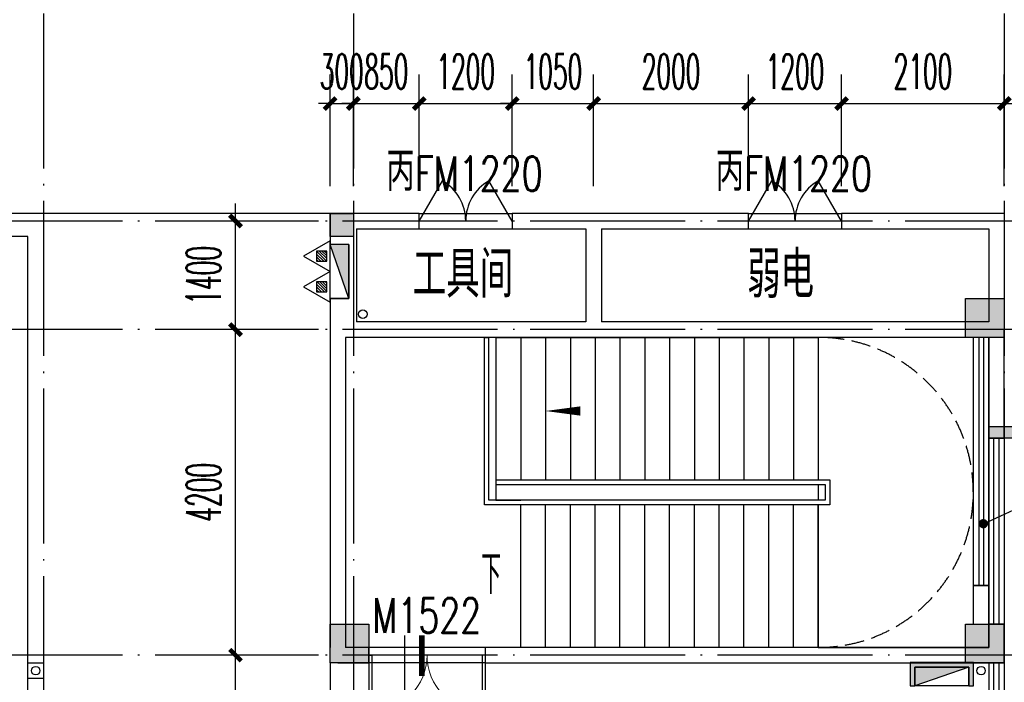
# Model space of a CAD drawing. Extents: x 1779708 to 7299578, y -1121471 to 88434.
# Tile 493 of 656: x 4882161 to 4894867, y -1028693 to -1020145. Entities that reach past the tile are written whole.
import ezdxf

# ---------------------------------------------------------------- set-up
doc = ezdxf.new("R2010")
doc.units = 0
doc.header["$LTSCALE"] = 1000
doc.header["$MEASUREMENT"] = 0
doc.linetypes.add('DASH', pattern=[0.35, 0.25, -0.1])
doc.linetypes.add('DOTE', pattern=[2.42, 2, -0.2, 0.02, -0.2])
doc.layers.get('0').update_dxf_attribs({"linetype": 'CONTINUOUS'})
doc.layers.get('Defpoints').update_dxf_attribs({"linetype": 'CONTINUOUS'})
for name, color, linetype in [('11111111111111111111111111111', 50, 'DASH'), ('DIM_IDEN', 3, 'CONTINUOUS'), ('DIM_LEAD', 3, 'CONTINUOUS'), ('DIM_SYMB', 3, 'CONTINUOUS'), ('DIM_污水', 3, 'CONTINUOUS'), ('DOTE', 1, 'DOTE'), ('EQUIP_灭火器', 7, 'CONTINUOUS'), ('P_PS_DIM', 1, 'CONTINUOUS'), ('PUB_DIM', 3, 'CONTINUOUS'), ('PUB_TEXT', 7, 'CONTINUOUS'), ('SPACE', 7, 'CONTINUOUS'), ('STAIR', 2, 'CONTINUOUS'), ('WALL', 255, 'CONTINUOUS'), ('WINDOW', 2, 'CONTINUOUS'), ('WINDOW_TEXT', 7, 'CONTINUOUS'), ('修改', 6, 'CONTINUOUS'), ('墙柱', 2, 'CONTINUOUS'), ('室外构件', 4, 'CONTINUOUS'), ('栏杆', 6, 'CONTINUOUS'), ('消火栓', 4, 'CONTINUOUS')]:
    doc.layers.add(name, color=color, linetype=linetype)
doc.styles.add('_TCH_DIM', font='SIMPLEX.shx', dxfattribs={"width": 0.7, "bigfont": 'GBCBIG.shx'})
doc.styles.add('_TCH_DIM_T3', font='SIMPLEX.shx', dxfattribs={"width": 0.494118, "bigfont": 'GBCBIG.shx'})
doc.styles.add('_TCH_SPACE', font='SIMPLEX', dxfattribs={"height": 5, "bigfont": 'GBCBIG'})
doc.styles.add('_TCH_WINDOW', font='SIMPLEX', dxfattribs={"height": 3.5, "bigfont": 'GBCBIG'})
doc.dimstyles.new('_TCH_ARCH&&150', dxfattribs={"dimtxt": 446.25, "dimasz": 150, "dimexe": 375, "dimexo": 450, "dimgap": 189.375, "dimtad": 1, "dimdec": 0, "dimzin": 0, "dimdsep": 46, "dimtxsty": '_TCH_DIM_T3', "dimblk": 'ARCHTICK', "dimcen": 0.09, "dimdle": 225, "dimclrt": 7, "dimazin": 2, "dimtfac": 1, "dimtdec": 0, "dimtix": 1, "dimtmove": 2, "dimatfit": 3, "dimfxl": 250, "dimtolj": 1, "dimtzin": 0, "dimarcsym": 0})

# ---------------------------------------------------------------- blocks, each defined once
blk = doc.blocks.new('A$C159220C3')
at = {"layer": 'DOTE'}
for p, q in [((64000, 149200), (64000, 7200)), ((68000, 149200), (68000, 7200)), ((76400, 149200), (76400, 7200)), ((86800, 47300), (7200, 47300)), ((86800, 45900), (59600, 45900)), ((86800, 41700), (59600, 41700))]:
    blk.add_line(p, q, dxfattribs=at)
blk = doc.blocks.new('A$C58884EFE')
at = {"layer": '墙柱'}
h = blk.add_hatch(color=256, dxfattribs=at)
h.paths.add_polyline_path([(0, 0), (300, 0), (300, 300), (0, 300)])
h.paths.add_polyline_path([(0, 5300), (500, 5300), (500, 5800), (0, 5800)])
h.paths.add_polyline_path([(8200, 1100), (8700, 1100), (8700, 1600), (8200, 1600)])
h.paths.add_polyline_path([(8400, 13600), (8900, 13600), (8900, 13200), (8400, 13200)])
h.paths.add_polyline_path([(0, 13200), (500, 13200), (500, 13600), (0, 13600)])
h.paths.add_polyline_path([(8200, 5300), (8700, 5300), (8700, 5800), (8200, 5800)])
for points in [[(0, 13200), (500, 13200), (500, 13600), (0, 13600)], [(8400, 13600), (8900, 13600), (8900, 13200), (8400, 13200)], [(0, 5300), (500, 5300), (500, 5800), (0, 5800)], [(8200, 5300), (8700, 5300), (8700, 5800), (8200, 5800)], [(8200, 1100), (8700, 1100), (8700, 1600), (8200, 1600)], [(0, 0), (300, 0), (300, 300), (0, 300)]]:
    blk.add_lwpolyline(points, close=True, dxfattribs=at)
blk = doc.blocks.new('消火栓')
blk.add_hatch(color=256).paths.add_polyline_path([(-424, -125), (-364, -125), (-364, 115), (336, 115), (336, -125), (396, -125), (396, 175), (-424, 175)])
at = {"color": 1}
for p, q in [((-364, 115), (-364, -125)), ((336, 115), (-364, 115)), ((336, 115), (-364, -125)), ((336, -125), (336, 115)), ((336, -125), (-364, -125))]:
    blk.add_line(p, q, dxfattribs=at)
at = {"color": 2}
blk.add_lwpolyline([(-424, -125), (-364, -125), (-364, 115), (336, 115), (336, -125), (396, -125), (396, 175), (-424, 175), (-424, -125), (-424, -125)], dxfattribs=at)
at = {"color": 1}
blk.add_solid([(-364, 115), (-364, -125), (336, 115)], dxfattribs=at)
blk = doc.blocks.new('a1')
at = {"layer": '11111111111111111111111111111'}
for p, q in [((59122, 49136), (59122, 48936)), ((59322, 49136), (59122, 49136)), ((59322, 48936), (59322, 49136)), ((59122, 48936), (59322, 48936))]:
    blk.add_line(p, q, dxfattribs=at)
blk = doc.blocks.new('$TwtSys$00000545')
h = blk.add_hatch()
h.set_pattern_fill('ANSI31', color=256, scale=200, angle=180, style=0)
h.set_pattern_definition([(225, (199409.273, 63921.482), (17.6776695, -17.6776695), [])])
h.paths.add_polyline_path([(65, 174), (-65, 174), (-65, 44), (65, 44)])
for p, q in [((0, 344), (-198, 0)), ((198, 0), (0, 344)), ((-198, 0), (198, 0))]:
    blk.add_line(p, q)
blk.add_lwpolyline([(65, 174), (-65, 174), (-65, 44), (65, 44)], close=True)
blk = doc.blocks.new('$DorLib2D$00000231')
at = {"color": 0}
for p, q in [((-0.5, 0), (-0.25, 0.433)), ((0.5, 0), (0.25, 0.433))]:
    blk.add_line(p, q, dxfattribs=at)
for centre, start, end in [((-0.5, 0), 0, 60), ((0.5, 0), 120, 180)]:
    blk.add_arc(centre, 0.5, start, end, dxfattribs=at)
blk = doc.blocks.new('$WINLIB2D$00000001')
at = {"color": 0}
for points in [[(-0.5, 0.5), (-0.5, -0.5)], [(-0.5, 0.5), (0.5, 0.5)], [(0.5, -0.5), (0.5, 0.5)], [(0.5, 0.1667), (-0.5, 0.1667)], [(0.5, -0.1667), (-0.5, -0.1667)], [(-0.5, -0.5), (0.5, -0.5)]]:
    blk.add_lwpolyline(points, dxfattribs=at)
blk = doc.blocks.new('$DorLib2D$00000002')
for p, q in [((-0.5, 0), (-0.5, 0.4875)), ((-0.475, 0.4875), (-0.5, 0.4875)), ((-0.475, 0), (-0.475, 0.4875)), ((0.475, 0), (0.475, 0.4875)), ((0.475, 0.4875), (0.5, 0.4875)), ((0.5, 0), (0.5, 0.4875)), ((-0.5, 0), (-0.475, 0)), ((0.5, 0), (0.475, 0))]:
    blk.add_line(p, q)
at = {"lineweight": 13}
for centre, start, end in [((-0.4875, 0), 0, 88.53072), ((0.4875, 0), 91.46928, 180)]:
    blk.add_arc(centre, 0.4875, start, end, dxfattribs=at)
blk = doc.blocks.new('_ArchTick')
at = {"color": 0, "linetype": 'ByBlock', "const_width": 0.4}
blk.add_lwpolyline([(-0.5, -0.5), (0.5, 0.5)], dxfattribs=at)
blk = doc.blocks.new('*D5706')
at = {"layer": 'Defpoints', "color": 0, "transparency": 16777216}
for p in [(4894867, -1021227), (4892767, -1022743), (4894867, -1022743)]:
    blk.add_point(p, dxfattribs=at)
at = {"layer": 'PUB_DIM', "color": 0, "lineweight": -2, "transparency": 16777216}
for p, q in [((4892767, -1022293), (4892767, -1020852)), ((4894867, -1022293), (4894867, -1020852)), ((4892542, -1021227), (4895092, -1021227))]:
    blk.add_line(p, q, dxfattribs=at)
at = {"layer": 'PUB_DIM', "color": 0, "lineweight": -2, "transparency": 16777216, "xscale": 150, "yscale": 150, "zscale": 150, "rotation": 180}
blk.add_blockref('_ArchTick', (4892767, -1021227), dxfattribs=at)
at = {"layer": 'PUB_DIM', "color": 0, "lineweight": -2, "transparency": 16777216, "xscale": 150, "yscale": 150, "zscale": 150}
blk.add_blockref('_ArchTick', (4894867, -1021227), dxfattribs=at)
at = {"layer": 'PUB_DIM', "color": 7, "transparency": 16777216, "insert": (4893817, -1020815), "char_height": 446.2, "attachment_point": 5, "style": '_TCH_DIM_T3'}
blk.add_mtext('\\A1;2100', dxfattribs=at)
blk = doc.blocks.new('*D5707')
at = {"layer": 'Defpoints', "color": 0, "transparency": 16777216}
for p in [(4892767, -1021227), (4891567, -1022743), (4892767, -1022743)]:
    blk.add_point(p, dxfattribs=at)
at = {"layer": 'PUB_DIM', "color": 0, "lineweight": -2, "transparency": 16777216}
for p, q in [((4891567, -1022293), (4891567, -1020852)), ((4892767, -1022293), (4892767, -1020852)), ((4891342, -1021227), (4892992, -1021227))]:
    blk.add_line(p, q, dxfattribs=at)
at = {"layer": 'PUB_DIM', "color": 0, "lineweight": -2, "transparency": 16777216, "xscale": 150, "yscale": 150, "zscale": 150, "rotation": 180}
blk.add_blockref('_ArchTick', (4891567, -1021227), dxfattribs=at)
at = {"layer": 'PUB_DIM', "color": 0, "lineweight": -2, "transparency": 16777216, "xscale": 150, "yscale": 150, "zscale": 150}
blk.add_blockref('_ArchTick', (4892767, -1021227), dxfattribs=at)
at = {"layer": 'PUB_DIM', "color": 7, "transparency": 16777216, "insert": (4892167, -1020815), "char_height": 446.2, "attachment_point": 5, "style": '_TCH_DIM_T3'}
blk.add_mtext('\\A1;1200', dxfattribs=at)
blk = doc.blocks.new('*D5708')
at = {"layer": 'Defpoints', "color": 0, "transparency": 16777216}
for p in [(4891567, -1021227), (4889567, -1022743), (4891567, -1022743)]:
    blk.add_point(p, dxfattribs=at)
at = {"layer": 'PUB_DIM', "color": 0, "lineweight": -2, "transparency": 16777216}
for p, q in [((4889567, -1022293), (4889567, -1020852)), ((4891567, -1022293), (4891567, -1020852)), ((4889342, -1021227), (4891792, -1021227))]:
    blk.add_line(p, q, dxfattribs=at)
at = {"layer": 'PUB_DIM', "color": 0, "lineweight": -2, "transparency": 16777216, "xscale": 150, "yscale": 150, "zscale": 150, "rotation": 180}
blk.add_blockref('_ArchTick', (4889567, -1021227), dxfattribs=at)
at = {"layer": 'PUB_DIM', "color": 0, "lineweight": -2, "transparency": 16777216, "xscale": 150, "yscale": 150, "zscale": 150}
blk.add_blockref('_ArchTick', (4891567, -1021227), dxfattribs=at)
at = {"layer": 'PUB_DIM', "color": 7, "transparency": 16777216, "insert": (4890567, -1020815), "char_height": 446.2, "attachment_point": 5, "style": '_TCH_DIM_T3'}
blk.add_mtext('\\A1;2000', dxfattribs=at)
blk = doc.blocks.new('*D5709')
at = {"layer": 'Defpoints', "color": 0, "transparency": 16777216}
for p in [(4889567, -1021227), (4888517, -1022743), (4889567, -1022743)]:
    blk.add_point(p, dxfattribs=at)
at = {"layer": 'PUB_DIM', "color": 0, "lineweight": -2, "transparency": 16777216}
for p, q in [((4888517, -1022293), (4888517, -1020852)), ((4889567, -1022293), (4889567, -1020852)), ((4888517, -1021227), (4888367, -1021227)), ((4888517, -1021227), (4889567, -1021227)), ((4889567, -1021227), (4889717, -1021227))]:
    blk.add_line(p, q, dxfattribs=at)
at = {"layer": 'PUB_DIM', "color": 0, "lineweight": -2, "transparency": 16777216, "xscale": 150, "yscale": 150, "zscale": 150}
blk.add_blockref('_ArchTick', (4888517, -1021227), dxfattribs=at)
at = {"layer": 'PUB_DIM', "color": 0, "lineweight": -2, "transparency": 16777216, "xscale": 150, "yscale": 150, "zscale": 150, "rotation": 180}
blk.add_blockref('_ArchTick', (4889567, -1021227), dxfattribs=at)
at = {"layer": 'PUB_DIM', "color": 7, "transparency": 16777216, "insert": (4889042, -1020815), "char_height": 446.2, "attachment_point": 5, "style": '_TCH_DIM_T3'}
blk.add_mtext('\\A1;1050', dxfattribs=at)
blk = doc.blocks.new('*D5710')
at = {"layer": 'Defpoints', "color": 0, "transparency": 16777216}
for p in [(4888517, -1021227), (4887317, -1022743), (4888517, -1022743)]:
    blk.add_point(p, dxfattribs=at)
at = {"layer": 'PUB_DIM', "color": 0, "lineweight": -2, "transparency": 16777216}
for p, q in [((4887317, -1022293), (4887317, -1020852)), ((4888517, -1022293), (4888517, -1020852)), ((4887092, -1021227), (4888742, -1021227))]:
    blk.add_line(p, q, dxfattribs=at)
at = {"layer": 'PUB_DIM', "color": 0, "lineweight": -2, "transparency": 16777216, "xscale": 150, "yscale": 150, "zscale": 150, "rotation": 180}
blk.add_blockref('_ArchTick', (4887317, -1021227), dxfattribs=at)
at = {"layer": 'PUB_DIM', "color": 0, "lineweight": -2, "transparency": 16777216, "xscale": 150, "yscale": 150, "zscale": 150}
blk.add_blockref('_ArchTick', (4888517, -1021227), dxfattribs=at)
at = {"layer": 'PUB_DIM', "color": 7, "transparency": 16777216, "insert": (4887917, -1020815), "char_height": 446.2, "attachment_point": 5, "style": '_TCH_DIM_T3'}
blk.add_mtext('\\A1;1200', dxfattribs=at)
blk = doc.blocks.new('*D5711')
at = {"layer": 'Defpoints', "color": 0, "transparency": 16777216}
for p in [(4887317, -1021227), (4886467, -1022743), (4887317, -1022743)]:
    blk.add_point(p, dxfattribs=at)
at = {"layer": 'PUB_DIM', "color": 0, "lineweight": -2, "transparency": 16777216}
for p, q in [((4886467, -1022293), (4886467, -1020852)), ((4887317, -1022293), (4887317, -1020852)), ((4886467, -1021227), (4886317, -1021227)), ((4886467, -1021227), (4887317, -1021227)), ((4887317, -1021227), (4887467, -1021227))]:
    blk.add_line(p, q, dxfattribs=at)
at = {"layer": 'PUB_DIM', "color": 0, "lineweight": -2, "transparency": 16777216, "xscale": 150, "yscale": 150, "zscale": 150}
blk.add_blockref('_ArchTick', (4886467, -1021227), dxfattribs=at)
at = {"layer": 'PUB_DIM', "color": 0, "lineweight": -2, "transparency": 16777216, "xscale": 150, "yscale": 150, "zscale": 150, "rotation": 180}
blk.add_blockref('_ArchTick', (4887317, -1021227), dxfattribs=at)
at = {"layer": 'PUB_DIM', "color": 7, "transparency": 16777216, "insert": (4886892, -1020815), "char_height": 446.2, "attachment_point": 5, "style": '_TCH_DIM_T3'}
blk.add_mtext('\\A1;850', dxfattribs=at)
blk = doc.blocks.new('*D5712')
at = {"layer": 'Defpoints', "color": 0, "transparency": 16777216}
for p in [(4886467, -1021227), (4886167, -1022743), (4886467, -1022743)]:
    blk.add_point(p, dxfattribs=at)
at = {"layer": 'PUB_DIM', "color": 0, "lineweight": -2, "transparency": 16777216}
for p, q in [((4886167, -1022293), (4886167, -1020852)), ((4886467, -1022293), (4886467, -1020852)), ((4886167, -1021227), (4886017, -1021227)), ((4886167, -1021227), (4886467, -1021227)), ((4886467, -1021227), (4886617, -1021227))]:
    blk.add_line(p, q, dxfattribs=at)
at = {"layer": 'PUB_DIM', "color": 0, "lineweight": -2, "transparency": 16777216, "xscale": 150, "yscale": 150, "zscale": 150}
blk.add_blockref('_ArchTick', (4886167, -1021227), dxfattribs=at)
at = {"layer": 'PUB_DIM', "color": 0, "lineweight": -2, "transparency": 16777216, "xscale": 150, "yscale": 150, "zscale": 150, "rotation": 180}
blk.add_blockref('_ArchTick', (4886467, -1021227), dxfattribs=at)
at = {"layer": 'PUB_DIM', "color": 7, "transparency": 16777216, "insert": (4886317, -1020815), "char_height": 446.2, "attachment_point": 5, "style": '_TCH_DIM_T3'}
blk.add_mtext('\\A1;300', dxfattribs=at)
blk = doc.blocks.new('*D5778')
at = {"layer": 'Defpoints', "color": 0, "transparency": 16777216}
for p in [(4884946, -1022743), (4886467, -1022743), (4886467, -1024143)]:
    blk.add_point(p, dxfattribs=at)
at = {"layer": 'PUB_DIM', "color": 0, "lineweight": -2, "transparency": 16777216}
for p, q in [((4884946, -1024368), (4884946, -1022518)), ((4886017, -1022743), (4884571, -1022743)), ((4886017, -1024143), (4884571, -1024143))]:
    blk.add_line(p, q, dxfattribs=at)
at = {"layer": 'PUB_DIM', "color": 0, "lineweight": -2, "transparency": 16777216, "xscale": 150, "yscale": 150, "zscale": 150}
for p, rotation in [((4884946, -1022743), 90), ((4884946, -1024143), 270)]:
    blk.add_blockref('_ArchTick', p, dxfattribs=dict(at, rotation=rotation))
at = {"layer": 'PUB_DIM', "color": 7, "transparency": 16777216, "insert": (4884534, -1023443), "char_height": 446.2, "attachment_point": 5, "rotation": 90, "style": '_TCH_DIM_T3'}
blk.add_mtext('\\A1;1400', dxfattribs=at)
blk = doc.blocks.new('*D5779')
at = {"layer": 'Defpoints', "color": 0, "transparency": 16777216}
for p in [(4884946, -1024143), (4886467, -1024143), (4886467, -1028343)]:
    blk.add_point(p, dxfattribs=at)
at = {"layer": 'PUB_DIM', "color": 0, "lineweight": -2, "transparency": 16777216}
for p, q in [((4884946, -1028568), (4884946, -1023918)), ((4886017, -1024143), (4884571, -1024143)), ((4886017, -1028343), (4884571, -1028343))]:
    blk.add_line(p, q, dxfattribs=at)
at = {"layer": 'PUB_DIM', "color": 0, "lineweight": -2, "transparency": 16777216, "xscale": 150, "yscale": 150, "zscale": 150}
for p, rotation in [((4884946, -1024143), 90), ((4884946, -1028343), 270)]:
    blk.add_blockref('_ArchTick', p, dxfattribs=dict(at, rotation=rotation))
at = {"layer": 'PUB_DIM', "color": 7, "transparency": 16777216, "insert": (4884534, -1026243), "char_height": 446.2, "attachment_point": 5, "rotation": 90, "style": '_TCH_DIM_T3'}
blk.add_mtext('\\A1;4200', dxfattribs=at)
blk = doc.blocks.new('*D5780')
at = {"layer": 'Defpoints', "color": 0, "transparency": 16777216}
for p in [(4884946, -1028343), (4886467, -1028343), (4886467, -1030643)]:
    blk.add_point(p, dxfattribs=at)
at = {"layer": 'PUB_DIM', "color": 0, "lineweight": -2, "transparency": 16777216}
for p, q in [((4884946, -1030868), (4884946, -1028118)), ((4886017, -1028343), (4884571, -1028343)), ((4886017, -1030643), (4884571, -1030643))]:
    blk.add_line(p, q, dxfattribs=at)
at = {"layer": 'PUB_DIM', "color": 0, "lineweight": -2, "transparency": 16777216, "xscale": 150, "yscale": 150, "zscale": 150}
for p, rotation in [((4884946, -1028343), 90), ((4884946, -1030643), 270)]:
    blk.add_blockref('_ArchTick', p, dxfattribs=dict(at, rotation=rotation))
at = {"layer": 'PUB_DIM', "color": 7, "transparency": 16777216, "insert": (4884534, -1029493), "char_height": 446.2, "attachment_point": 5, "rotation": 90, "style": '_TCH_DIM_T3'}
blk.add_mtext('\\A1;2300', dxfattribs=at)

msp = doc.modelspace()

# ---------------------------------------------------------------- hatches: boundary and pattern name
at = {"layer": 'WALL'}
msp.add_hatch(color=256, dxfattribs=at).paths.add_polyline_path([(4894667.1, -1025543.3), (4894667.1, -1025393.3), (4895167.1, -1025393.3), (4895167.1, -1025543.3)])

# ---------------------------------------------------------------- linework, layer by layer
at = {"color": 1}
for p, q in [((4886167.1, -1023743.3), (4886167.1, -1023043.3)), ((4886407.1, -1023043.3), (4886167.1, -1023043.3)), ((4886407.1, -1023743.3), (4886167.1, -1023043.3)), ((4886407.1, -1023743.3), (4886407.1, -1023043.3)), ((4886167.1, -1023743.3), (4886407.1, -1023743.3))]:
    msp.add_line(p, q, dxfattribs=at)
msp.add_solid([(4886407.1, -1023043.3), (4886167.1, -1023043.3), (4886407.1, -1023743.3)], dxfattribs=at)
at = {"layer": 'DIM_IDEN'}
msp.add_line((4887125.6, -1028088.1), (4887125.6, -1029402.4), dxfattribs=at)
at = {"layer": 'DIM_IDEN', "const_width": 75}
msp.add_lwpolyline([(4887350.6, -1028088.1), (4887350.6, -1028611)], dxfattribs=at)
at = {"layer": 'DIM_LEAD'}
msp.add_line((4894597.1, -1026647.3), (4895930.3, -1026034.6), dxfattribs=at)
at = {"layer": 'DIM_LEAD', "const_width": 60}
msp.add_lwpolyline([(4894569.8, -1026659.9, 1), (4894624.4, -1026634.8, 1)], format="xyb", close=True, dxfattribs=at)
at = {"layer": 'DIM_SYMB'}
msp.add_lwpolyline([(4888467.1, -1027293.3, 0, 0, 0), (4893467.1, -1027293.3, 0, 0, 0), (4893467.1, -1025193.3, 0, 0, 0), (4888947.1, -1025193.3, 0, 120, 0), (4889397.1, -1025193.3, 0, 0, 0)], format="xyseb", dxfattribs=at)
at = {"layer": 'DIM_污水', "color": 1}
for centre in [(4886590, -1023943.3), (4894567.1, -1028543.3)]:
    msp.add_circle(centre, 55, dxfattribs=at)
at = {"layer": 'DIM_污水', "color": 8}
msp.add_circle((4882367.1, -1028543.3), 55, dxfattribs=at)
at = {"layer": 'STAIR'}
for p, q in [((4888157.1, -1026403.3), (4888157.1, -1024243.3)), ((4888157.1, -1024243.3), (4888217.1, -1024243.3)), ((4888217.1, -1026343.3), (4888217.1, -1024243.3)), ((4888307.1, -1024243.3), (4892467.1, -1024243.3)), ((4888307.1, -1024243.3), (4888307.1, -1026083.3)), ((4888627.1, -1024243.3), (4888627.1, -1026083.3)), ((4888947.1, -1024243.3), (4888947.1, -1026083.3)), ((4889267.1, -1024243.3), (4889267.1, -1026083.3)), ((4889587.1, -1024243.3), (4889587.1, -1026083.3)), ((4889907.1, -1024243.3), (4889907.1, -1026083.3)), ((4890227.1, -1024243.3), (4890227.1, -1026083.3)), ((4890547.1, -1024243.3), (4890547.1, -1026083.3)), ((4890867.1, -1024243.3), (4890867.1, -1026083.3)), ((4891187.1, -1024243.3), (4891187.1, -1026083.3)), ((4891507.1, -1024243.3), (4891507.1, -1026083.3)), ((4891827.1, -1024243.3), (4891827.1, -1026083.3)), ((4892147.1, -1024243.3), (4892147.1, -1026083.3)), ((4892467.1, -1024243.3), (4892467.1, -1026083.3)), ((4894667.1, -1024243.3), (4892467.1, -1024243.3)), ((4892467.1, -1024243.3), (4892467.1, -1026083.3)), ((4894667.1, -1028243.3), (4894667.1, -1024243.3)), ((4888307.1, -1026083.3), (4888307.1, -1026143.3)), ((4888307.1, -1026083.3), (4892617.1, -1026083.3)), ((4888307.1, -1026083.3), (4888307.1, -1026143.3)), ((4888307.1, -1026143.3), (4892467.1, -1026143.3)), ((4888307.1, -1026143.3), (4892557.1, -1026143.3)), ((4888307.1, -1026143.3), (4888307.1, -1026343.3)), ((4892467.1, -1026143.3), (4892467.1, -1026343.3)), ((4892557.1, -1026143.3), (4892557.1, -1026343.3)), ((4892617.1, -1026083.3), (4892617.1, -1026403.3)), ((4892617.1, -1026403.3), (4888157.1, -1026403.3)), ((4892557.1, -1026343.3), (4888217.1, -1026343.3)), ((4888307.1, -1026343.3), (4888627.1, -1026343.3)), ((4892467.1, -1026343.3), (4888627.1, -1026343.3)), ((4888627.1, -1028243.3), (4888627.1, -1026403.3)), ((4888947.1, -1028243.3), (4888947.1, -1026403.3)), ((4889267.1, -1028243.3), (4889267.1, -1026403.3)), ((4889587.1, -1028243.3), (4889587.1, -1026403.3)), ((4889907.1, -1028243.3), (4889907.1, -1026403.3)), ((4890227.1, -1028243.3), (4890227.1, -1026403.3)), ((4890547.1, -1028243.3), (4890547.1, -1026403.3)), ((4890867.1, -1028243.3), (4890867.1, -1026403.3)), ((4891187.1, -1028243.3), (4891187.1, -1026403.3)), ((4891507.1, -1028243.3), (4891507.1, -1026403.3)), ((4891827.1, -1028243.3), (4891827.1, -1026403.3)), ((4892147.1, -1028243.3), (4892147.1, -1026403.3)), ((4892467.1, -1028243.3), (4892467.1, -1026403.3)), ((4892467.1, -1026403.3), (4892467.1, -1028243.3)), ((4892467.1, -1028243.3), (4888627.1, -1028243.3)), ((4892467.1, -1028243.3), (4894667.1, -1028243.3))]:
    msp.add_line(p, q, dxfattribs=at)
at = {"layer": 'STAIR', "linetype": 'DASH'}
msp.add_arc((4892467.1, -1026243.3), 2000, 270, 90, dxfattribs=at)
at = {"layer": 'WALL'}
for p, q in [((4887317.1, -1022643.3), (4886167.1, -1022643.3)), ((4886167.1, -1022643.3), (4886167.1, -1023043.3)), ((4887317.1, -1022843.3), (4887317.1, -1022643.3)), ((4889567.1, -1022643.3), (4888517.1, -1022643.3)), ((4888517.1, -1022643.3), (4888517.1, -1022843.3)), ((4891567.1, -1022643.3), (4889567.1, -1022643.3)), ((4891567.1, -1022843.3), (4891567.1, -1022643.3)), ((4894867.1, -1022643.3), (4892767.1, -1022643.3)), ((4892767.1, -1022643.3), (4892767.1, -1022843.3)), ((4894867.1, -1022643.3), (4894867.1, -1024143.3)), ((4886507.1, -1022843.3), (4887317.1, -1022843.3)), ((4886507.1, -1022843.3), (4886507.1, -1022943.3)), ((4888517.1, -1022843.3), (4889467.1, -1022843.3)), ((4889467.1, -1022843.3), (4889467.1, -1024043.3)), ((4889667.1, -1022843.3), (4889667.1, -1024043.3)), ((4889667.1, -1022843.3), (4891567.1, -1022843.3)), ((4892767.1, -1022843.3), (4894667.1, -1022843.3)), ((4894667.1, -1022843.3), (4894667.1, -1024043.3)), ((4886507.1, -1022943.3), (4886507.1, -1022943.3)), ((4886507.1, -1022943.3), (4886507.1, -1023843.3)), ((4886407.1, -1023043.3), (4886167.1, -1023043.3)), ((4886407.1, -1023043.3), (4886407.1, -1023743.3)), ((4886407.1, -1023743.3), (4886167.1, -1023743.3)), ((4886167.1, -1023743.3), (4886167.1, -1024143.3)), ((4886507.1, -1023843.3), (4886507.1, -1023843.3)), ((4886507.1, -1023843.3), (4886507.1, -1024043.3)), ((4889467.1, -1024043.3), (4886507.1, -1024043.3)), ((4894667.1, -1024043.3), (4889667.1, -1024043.3)), ((4886167.1, -1024143.3), (4886167.1, -1028243.3)), ((4889567.1, -1024243.3), (4886367.1, -1024243.3)), ((4886367.1, -1024243.3), (4886367.1, -1028243.3)), ((4894667.1, -1024243.3), (4889567.1, -1024243.3)), ((4894667.1, -1024243.3), (4894667.1, -1025543.3)), ((4894867.1, -1025543.3), (4894867.1, -1024143.3)), ((4894667.1, -1025543.3), (4894867.1, -1025543.3)), ((4894867.1, -1027943.3), (4894667.1, -1027943.3)), ((4894667.1, -1027943.3), (4894667.1, -1028243.3)), ((4894867.1, -1028343.3), (4894867.1, -1027943.3)), ((4886167.1, -1028243.3), (4886167.1, -1028243.3)), ((4886167.1, -1028443.3), (4886167.1, -1028243.3)), ((4886667.1, -1028243.3), (4886367.1, -1028243.3)), ((4886667.1, -1028443.3), (4886667.1, -1028243.3)), ((4894667.1, -1028243.3), (4888167.1, -1028243.3)), ((4888167.1, -1028243.3), (4888167.1, -1028443.3)), ((4886267.1, -1028443.3), (4886167.1, -1028443.3)), ((4886267.1, -1028443.3), (4886667.1, -1028443.3)), ((4888167.1, -1028443.3), (4894667.1, -1028443.3)), ((4894667.1, -1028443.3), (4894867.1, -1028443.3)), ((4894867.1, -1028443.3), (4894867.1, -1028343.3))]:
    msp.add_line(p, q, dxfattribs=at)
for points in [[(4894667.1, -1025543.3), (4894667.1, -1025393.3), (4895167.1, -1025393.3), (4895167.1, -1025543.3), (4894667.1, -1025543.3)], [(4894667.1, -1027943.3), (4894667.1, -1027443.3), (4894467.1, -1027443.3), (4894467.1, -1027943.3)]]:
    msp.add_lwpolyline(points, dxfattribs=at)
at = {"layer": 'WINDOW'}
for p, q in [((4887317.1, -1022643.3), (4888517.1, -1022643.3)), ((4891567.1, -1022643.3), (4892767.1, -1022643.3)), ((4887317.1, -1022843.3), (4888517.1, -1022843.3)), ((4891567.1, -1022843.3), (4892767.1, -1022843.3)), ((4888167.1, -1028243.3), (4886667.1, -1028243.3)), ((4888167.1, -1028443.3), (4886667.1, -1028443.3))]:
    msp.add_line(p, q, dxfattribs=at)
at = {"layer": '室外构件'}
for p, q in [((4886167.1, -1022643.3), (4828367.1, -1022643.3)), ((4886167.1, -1028443.3), (4886167.1, -1032243.3))]:
    msp.add_line(p, q, dxfattribs=at)
msp.add_lwpolyline([(4894667.1, -1024243.3), (4894467.1, -1024243.3), (4894467.1, -1027443.3), (4894667.1, -1027443.3)], close=True, dxfattribs=at)
for points in [[(4894537.1, -1024243.3), (4894537.1, -1027443.3)], [(4894597.1, -1024243.3), (4894597.1, -1027443.3)]]:
    msp.add_lwpolyline(points, dxfattribs=at)
at = {"layer": '栏杆'}
msp.add_lwpolyline([(4856997.1, -1047743.3), (4882267.1, -1047743.3), (4882267.1, -1022943.3), (4848667.1, -1022943.3), (4848667.1, -1043343.3)], dxfattribs=at)

# ---------------------------------------------------------------- block references
at = {"layer": 'EQUIP_灭火器', "color": 6, "xscale": -1, "yscale": -1, "rotation": 270}
for p in [(4886167.1, -1023194.9), (4886167.1, -1023591.7)]:
    msp.add_blockref('$TwtSys$00000545', p, dxfattribs=at)
at = {"layer": 'P_PS_DIM', "color": 8, "xscale": -1}
msp.add_blockref('a1', (4941589.1, -1077578.9), dxfattribs=at)
at = {"layer": 'WINDOW', "xscale": 1200, "yscale": 1200, "zscale": 1200}
for p in [(4887917.1, -1022743.3), (4892167.1, -1022743.3)]:
    msp.add_blockref('$DorLib2D$00000231', p, dxfattribs=at)
at = {"layer": 'WINDOW'}
ref = msp.add_blockref('$WINLIB2D$00000001', (4894767.1, -1026743.3), dxfattribs=dict(at, xscale=2400, yscale=-200, zscale=2400, rotation=269.9999999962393))
ref.add_attrib('A', 'LC2421', (4895502.7, -1027515.8), dxfattribs={"layer": 'WINDOW_TEXT', "height": 446.25, "rotation": 90, "style": '_TCH_WINDOW', "width": 0.705882})
ref = msp.add_blockref('$DorLib2D$00000002', (4887417.1, -1028343.3), dxfattribs=dict(at, xscale=-1500, yscale=1500, zscale=-1500, rotation=180.0000000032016))
ref.add_attrib('A', 'M1522', (4886712.1, -1028053.9), dxfattribs={"layer": 'WINDOW_TEXT', "height": 446.25, "rotation": 0, "style": '_TCH_WINDOW', "width": 0.705882})
ref = msp.add_blockref('$WINLIB2D$00000001', (4894767.1, -1030843.3), dxfattribs=dict(at, xscale=4800, yscale=-200, zscale=4800, rotation=269.9999999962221))
ref.add_attrib('A', 'LC4824', (4895502.7, -1031690.8), dxfattribs={"layer": 'WINDOW_TEXT', "height": 446.25, "rotation": 90, "style": '_TCH_WINDOW', "width": 0.705882})
at = {"layer": '修改'}
msp.add_blockref('A$C159220C3', (4818467.1, -1070043.3), dxfattribs=at)
at = {"layer": '修改', "xscale": -1, "rotation": 180}
msp.add_blockref('A$C58884EFE', (4886167.1, -1022643.3), dxfattribs=at)
at = {"layer": '消火栓', "color": 1}
msp.add_blockref('消火栓', (4894074.9, -1028613.6), dxfattribs=at)

# ---------------------------------------------------------------- texts
at = {"layer": 'PUB_TEXT', "color": 7, "style": '_TCH_DIM', "width": 0.7}
msp.add_text('下', height=506.4, dxfattribs=at).set_placement((4888117.7, -1027555.8))
at = {"layer": 'SPACE', "style": '_TCH_SPACE'}
for s, p in [('工具间', (4887232.6, -1023729.7)), ('弱电', (4891548, -1023734.6))]:
    msp.add_text(s, height=600, dxfattribs=at).set_placement(p)
at = {"layer": 'WINDOW_TEXT', "style": '_TCH_WINDOW'}
for p in [(4886892.8, -1022354.9), (4891142.8, -1022354.9)]:
    msp.add_text('丙', height=506.4, dxfattribs=at).set_placement(p)
at = {"layer": 'WINDOW_TEXT', "style": '_TCH_WINDOW', "width": 0.705882}
for p in [(4887261.4, -1022354.9), (4891511.4, -1022354.9)]:
    msp.add_text('FM1220', height=446.25, dxfattribs=at).set_placement(p)

# ---------------------------------------------------------------- dimensions: what is measured, and where the dimension line sits
at = {"layer": 'PUB_DIM'}
for p1, p2, distance, picture, middle in [((4886167.1, -1022743.3), (4886467.1, -1022743.3), 1515.9, '*D5712', (4886317.1, -1020814.9)), ((4886467.1, -1022743.3), (4887317.1, -1022743.3), 1515.9, '*D5711', (4886892.1, -1020814.9)), ((4887317.1, -1022743.3), (4888517.1, -1022743.3), 1515.9, '*D5710', (4887917.1, -1020814.9)), ((4888517.1, -1022743.3), (4889567.1, -1022743.3), 1515.9, '*D5709', (4889042.1, -1020814.9)), ((4889567.1, -1022743.3), (4891567.1, -1022743.3), 1515.9, '*D5708', (4890567.1, -1020814.9)), ((4891567.1, -1022743.3), (4892767.1, -1022743.3), 1515.9, '*D5707', (4892167.1, -1020814.9)), ((4892767.1, -1022743.3), (4894867.1, -1022743.3), 1515.9, '*D5706', (4893817.1, -1020814.9)), ((4886467.1, -1024143.3), (4886467.1, -1022743.3), 1521, '*D5778', (4884533.6, -1023443.3)), ((4886467.1, -1028343.3), (4886467.1, -1024143.3), 1521, '*D5779', (4884533.6, -1026243.3)), ((4886467.1, -1030643.3), (4886467.1, -1028343.3), 1521, '*D5780', (4884533.6, -1029493.3))]:
    dim = msp.add_aligned_dim(p1=p1, p2=p2, distance=distance, dimstyle='_TCH_ARCH&&150', dxfattribs=at)
    dim.commit()
    dim.dimension.update_dxf_attribs({"geometry": picture, "text_midpoint": middle})

doc.saveas('drawing.dxf')
